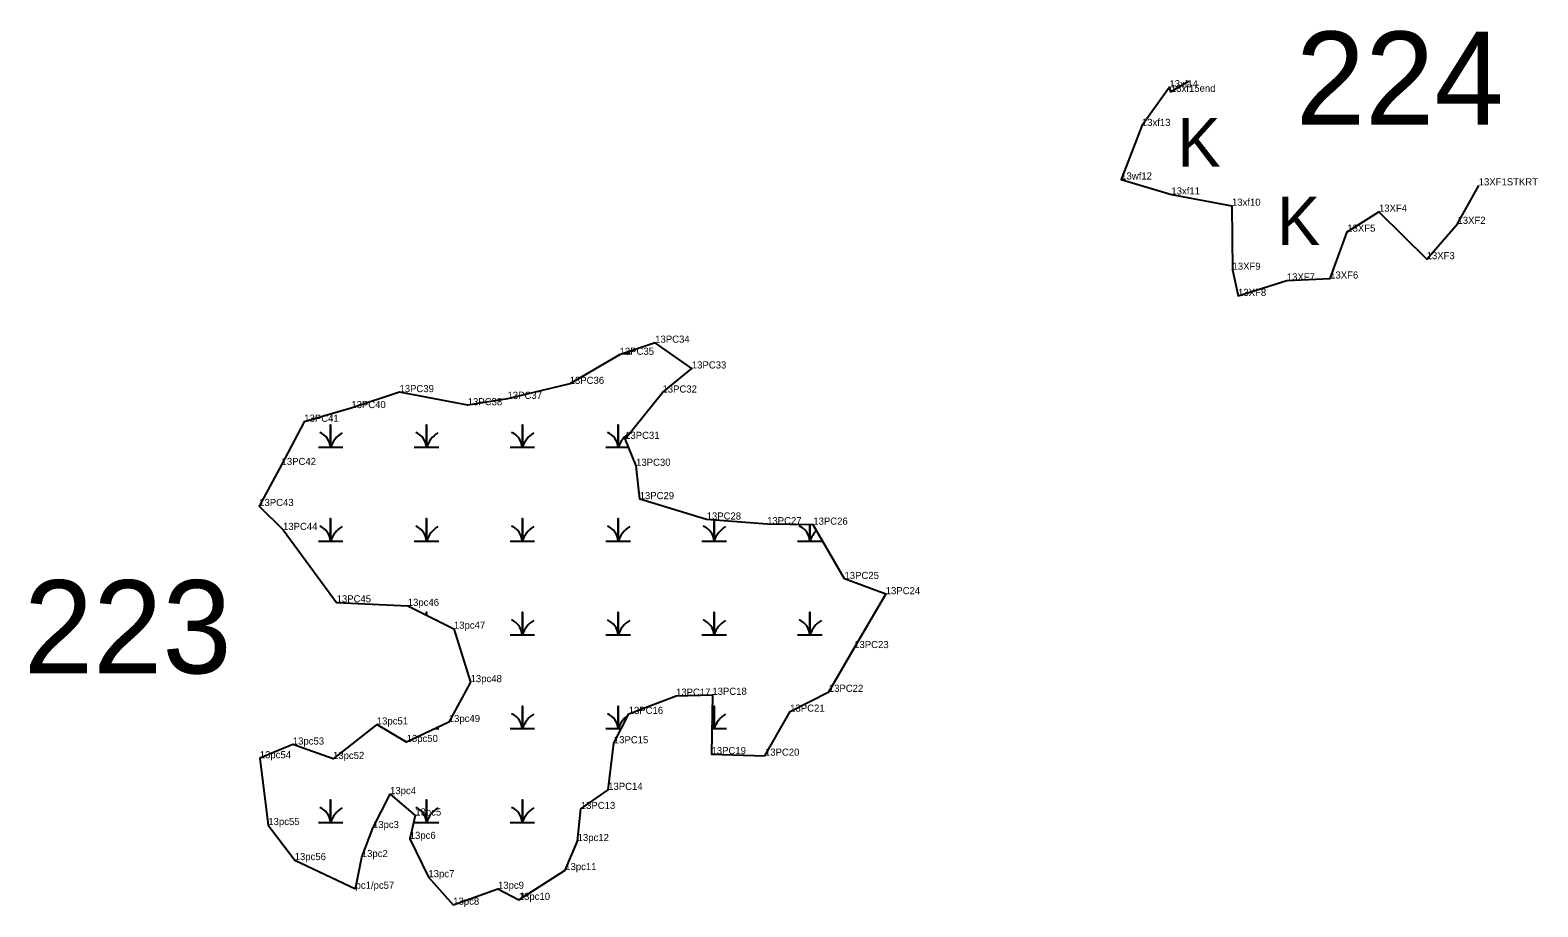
# Model space of a CAD drawing. Extents: x 2072529 to 2268796, y 436423 to 470406.
# Drawn here: x 2244834 to 2245892, y 448200 to 448816 of the extents above; entities that cross this region are included whole.
import ezdxf

# ---------------------------------------------------------------- set-up
doc = ezdxf.new("R2010")
doc.units = 0
for name, color, linetype in [('Default', 7, 'Continuous'), ('Exist Environmental Wetland Boundary', 7, 'Continuous'), ('Exist Environmental Wetland Boundary Cogo Comment', 7, 'Continuous'), ('Exist Hydro Swamp or Marsh', 7, 'Continuous'), ('Old_Level_20', 7, 'Continuous')]:
    doc.layers.add(name, color=color, linetype=linetype)

msp = doc.modelspace()

# ---------------------------------------------------------------- linework, layer by layer
at = {"layer": 'Exist Environmental Wetland Boundary'}
msp.add_lwpolyline([(2245646.8, 448779.4), (2245634.5, 448772.2), (2245633.4, 448775.4), (2245614.1, 448748.3), (2245599.6, 448710.7), (2245634.8, 448700.2), (2245677.3, 448692.3), (2245677.7, 448647.4), (2245681.6, 448629), (2245715.8, 448639.9), (2245746.2, 448641.2), (2245758.2, 448674.1), (2245780.4, 448688.1), (2245813.9, 448654.8), (2245835.5, 448679.6), (2245850.4, 448706.6)], dxfattribs=at)
msp.add_lwpolyline([(2245062.5, 448213), (2245066.9, 448235.3), (2245074.7, 448255.6), (2245086.7, 448279.4), (2245104.4, 448264.4), (2245100.5, 448248), (2245113.6, 448221.1), (2245131, 448201.8), (2245162.4, 448213), (2245177, 448205.2), (2245209.6, 448226.1), (2245218.3, 448246.5), (2245220.5, 448269), (2245239.7, 448282.4), (2245243.7, 448315.1), (2245254.1, 448335.7), (2245287.3, 448348.5), (2245312.8, 448349.1), (2245312.2, 448307.5), (2245349.7, 448306.4), (2245367.4, 448337.3), (2245394.5, 448351.2), (2245412.3, 448381.9), (2245434.4, 448419.7), (2245405.5, 448430.4), (2245383.6, 448468.5), (2245351.2, 448468.8), (2245308.8, 448472.1), (2245261.8, 448486.4), (2245259.3, 448509.8), (2245251.6, 448528.7), (2245277.8, 448561.2), (2245298.4, 448578.1), (2245272.7, 448596.2), (2245247.7, 448587.7), (2245212.7, 448567.3), (2245169.1, 448556.8), (2245141.2, 448552.3), (2245093.3, 448561.5), (2245059.5, 448550.3), (2245026.5, 448540.7), (2245010.6, 448510.4), (2244994.9, 448481.6), (2245011.6, 448464.8), (2245049.2, 448414), (2245099.1, 448411.5), (2245131.5, 448395.5), (2245143.2, 448358), (2245127.9, 448330), (2245098.3, 448316), (2245077.4, 448328.3), (2245046.7, 448304.1), (2245018.5, 448314.2), (2244995.3, 448304.6), (2245001.3, 448257.7), (2245019.8, 448233.1)], close=True, dxfattribs=at)
at = {"layer": 'Exist Hydro Swamp or Marsh'}
for points in [[(2245250.3, 448588.6), (2245255.3, 448588.6)], [(2245036.4, 448522.8), (2245045, 448522.8), (2245045, 448538.6), (2245045, 448522.8), (2245053.6, 448522.8)], [(2245103.6, 448522.8), (2245112.2, 448522.8), (2245112.2, 448538.6), (2245112.2, 448522.8), (2245120.8, 448522.8)], [(2245170.9, 448522.8), (2245179.5, 448522.8), (2245179.5, 448538.6), (2245179.5, 448522.8), (2245188.1, 448522.8)], [(2245238.1, 448522.8), (2245246.7, 448522.8), (2245246.7, 448538.6), (2245246.7, 448522.8), (2245254, 448522.8)], [(2245036.4, 448457), (2245045, 448457), (2245045, 448472.8), (2245045, 448457), (2245053.6, 448457)], [(2245103.6, 448457), (2245112.2, 448457), (2245112.2, 448472.8), (2245112.2, 448457), (2245120.8, 448457)], [(2245170.9, 448457), (2245179.5, 448457), (2245179.5, 448472.8), (2245179.5, 448457), (2245188.1, 448457)], [(2245238.1, 448457), (2245246.7, 448457), (2245246.7, 448472.8), (2245246.7, 448457), (2245255.3, 448457)], [(2245305.4, 448457), (2245314, 448457), (2245314, 448471.7)], [(2245314, 448471.7), (2245314, 448457), (2245322.6, 448457)], [(2245372.6, 448457), (2245381.2, 448457), (2245381.2, 448468.6)], [(2245381.2, 448468.6), (2245381.2, 448457), (2245389.8, 448457)], [(2245112.2, 448405), (2245112.2, 448407), (2245112.2, 448405)], [(2245170.9, 448391.2), (2245179.5, 448391.2), (2245179.5, 448407), (2245179.5, 448391.2), (2245188.1, 448391.2)], [(2245238.1, 448391.2), (2245246.7, 448391.2), (2245246.7, 448407), (2245246.7, 448391.2), (2245255.3, 448391.2)], [(2245305.4, 448391.2), (2245314, 448391.2), (2245314, 448407), (2245314, 448391.2), (2245322.6, 448391.2)], [(2245372.6, 448391.2), (2245381.2, 448391.2), (2245381.2, 448407), (2245381.2, 448391.2), (2245389.8, 448391.2)], [(2245170.9, 448325.4), (2245179.5, 448325.4), (2245179.5, 448341.2), (2245179.5, 448325.4), (2245188.1, 448325.4)], [(2245238.1, 448325.4), (2245246.7, 448325.4), (2245246.7, 448341.2), (2245246.7, 448325.4), (2245248.8, 448325.4)], [(2245312.4, 448325.4), (2245314, 448325.4), (2245314, 448341.2), (2245314, 448325.4), (2245322.6, 448325.4)], [(2245118.2, 448325.4), (2245120.8, 448325.4)], [(2245036.4, 448259.6), (2245045, 448259.6), (2245045, 448275.4), (2245045, 448259.6), (2245053.6, 448259.6)], [(2245103.6, 448259.6), (2245112.2, 448259.6), (2245112.2, 448275.4), (2245112.2, 448259.6), (2245120.8, 448259.6)], [(2245170.9, 448259.6), (2245179.5, 448259.6), (2245179.5, 448275.4), (2245179.5, 448259.6), (2245188.1, 448259.6)], [(2245179.5, 448206.8), (2245179.5, 448209.6), (2245179.5, 448206.8)]]:
    msp.add_lwpolyline(points, dxfattribs=at)
for centre, radius, start, end in [((2245032.7, 448521.9), 12.3, 4.1403, 67.535), ((2245063.2, 448516.7), 19.2, 122.1274, 161.6222), ((2245100, 448521.9), 12.3, 4.1403, 67.535), ((2245130.5, 448516.7), 19.2, 122.1274, 161.6222), ((2245167.2, 448521.9), 12.3, 4.1403, 67.535), ((2245197.7, 448516.7), 19.2, 122.1274, 161.6222), ((2245234.5, 448521.9), 12.3, 4.1403, 67.535), ((2245265, 448516.7), 19.2, 122.1274, 161.6222), ((2245032.7, 448456.1), 12.3, 4.1403, 67.535), ((2245063.2, 448450.9), 19.2, 122.1274, 161.6222), ((2245100, 448456.1), 12.3, 4.1403, 67.535), ((2245130.5, 448450.9), 19.2, 122.1274, 161.6222), ((2245167.2, 448456.1), 12.3, 4.1403, 67.535), ((2245197.7, 448450.9), 19.2, 122.1274, 161.6222), ((2245234.5, 448456.1), 12.3, 4.1403, 67.535), ((2245265, 448450.9), 19.2, 122.1274, 161.6222), ((2245301.7, 448456.1), 12.3, 4.1403, 67.535), ((2245332.2, 448450.9), 19.2, 122.1274, 161.6222), ((2245369, 448456.1), 12.3, 4.1403, 67.535), ((2245399.5, 448450.9), 19.2, 135.0206, 161.6222), ((2245130.5, 448385.1), 19.2, 122.1274, 123.1535), ((2245167.2, 448390.3), 12.3, 4.1403, 67.535), ((2245197.7, 448385.1), 19.2, 122.1274, 161.6222), ((2245234.5, 448390.3), 12.3, 4.1403, 67.535), ((2245265, 448385.1), 19.2, 122.1274, 161.6222), ((2245301.7, 448390.3), 12.3, 4.1403, 67.535), ((2245332.2, 448385.1), 19.2, 122.1274, 161.6222), ((2245369, 448390.3), 12.3, 4.1403, 67.535), ((2245399.5, 448385.1), 19.2, 122.1274, 161.6222), ((2245167.2, 448324.5), 12.3, 4.1403, 67.535), ((2245197.7, 448319.3), 19.2, 122.1274, 161.6222), ((2245234.5, 448324.5), 12.3, 4.1403, 67.535), ((2245265, 448319.3), 19.2, 126.2123, 161.6222), ((2245301.7, 448324.5), 12.3, 4.1403, 28.5221), ((2245332.2, 448319.3), 19.2, 122.1274, 161.6222), ((2245032.7, 448258.7), 12.3, 4.1403, 67.535), ((2245063.2, 448253.5), 19.2, 122.1274, 161.6222), ((2245100, 448258.7), 12.3, 4.1403, 67.535), ((2245130.5, 448253.5), 19.2, 122.1274, 161.6222), ((2245167.2, 448258.7), 12.3, 4.1403, 67.535), ((2245197.7, 448253.5), 19.2, 122.1274, 161.6222)]:
    msp.add_arc(centre, radius, start, end, dxfattribs=at)
at = {"layer": 'Old_Level_20'}
for p, q in [((2245633.4, 448775.4), (2245633.4, 448775.4)), ((2245634.5, 448772.2), (2245634.5, 448772.2)), ((2245614.1, 448748.3), (2245614.1, 448748.3)), ((2245599.6, 448710.7), (2245599.6, 448710.7)), ((2245634.8, 448700.2), (2245634.8, 448700.2)), ((2245850.4, 448706.6), (2245850.4, 448706.6)), ((2245677.3, 448692.3), (2245677.3, 448692.3)), ((2245780.4, 448688.1), (2245780.4, 448688.1)), ((2245835.5, 448679.6), (2245835.5, 448679.6)), ((2245758.2, 448674.1), (2245758.2, 448674.1)), ((2245677.7, 448647.4), (2245677.7, 448647.4)), ((2245813.9, 448654.8), (2245813.9, 448654.8)), ((2245715.8, 448639.9), (2245715.8, 448639.9)), ((2245746.2, 448641.2), (2245746.2, 448641.2)), ((2245681.6, 448629), (2245681.6, 448629)), ((2245272.7, 448596.2), (2245272.7, 448596.2)), ((2245247.7, 448587.7), (2245247.7, 448587.7)), ((2245298.4, 448578.1), (2245298.4, 448578.1)), ((2245093.3, 448561.5), (2245093.3, 448561.5)), ((2245212.7, 448567.3), (2245212.7, 448567.3)), ((2245277.8, 448561.2), (2245277.8, 448561.2)), ((2245059.5, 448550.3), (2245059.5, 448550.3)), ((2245141.2, 448552.3), (2245141.2, 448552.3)), ((2245169.1, 448556.8), (2245169.1, 448556.8)), ((2245026.5, 448540.7), (2245026.5, 448540.7)), ((2245251.6, 448528.7), (2245251.6, 448528.7)), ((2245010.6, 448510.4), (2245010.6, 448510.4)), ((2245259.3, 448509.8), (2245259.3, 448509.8)), ((2244994.9, 448481.6), (2244994.9, 448481.6)), ((2245261.8, 448486.4), (2245261.8, 448486.4)), ((2245308.8, 448472.1), (2245308.8, 448472.1)), ((2245351.2, 448468.8), (2245351.2, 448468.8)), ((2245383.6, 448468.5), (2245383.6, 448468.5)), ((2245011.6, 448464.8), (2245011.6, 448464.8)), ((2245405.5, 448430.4), (2245405.5, 448430.4)), ((2245049.2, 448414), (2245049.2, 448414)), ((2245434.4, 448419.7), (2245434.4, 448419.7)), ((2245099.1, 448411.5), (2245099.1, 448411.5)), ((2245131.5, 448395.5), (2245131.5, 448395.5)), ((2245412.3, 448381.9), (2245412.3, 448381.9)), ((2245143.2, 448358), (2245143.2, 448358)), ((2245394.5, 448351.2), (2245394.5, 448351.2)), ((2245287.3, 448348.5), (2245287.3, 448348.5)), ((2245312.8, 448349.1), (2245312.8, 448349.1)), ((2245077.4, 448328.3), (2245077.4, 448328.3)), ((2245127.9, 448330), (2245127.9, 448330)), ((2245254.1, 448335.7), (2245254.1, 448335.7)), ((2245367.4, 448337.3), (2245367.4, 448337.3)), ((2245018.5, 448314.2), (2245018.5, 448314.2)), ((2245098.3, 448316), (2245098.3, 448316)), ((2245243.7, 448315.1), (2245243.7, 448315.1)), ((2245312.2, 448307.5), (2245312.2, 448307.5)), ((2244995.3, 448304.6), (2244995.3, 448304.6)), ((2245046.7, 448304.1), (2245046.7, 448304.1)), ((2245349.7, 448306.4), (2245349.7, 448306.4)), ((2245086.7, 448279.4), (2245086.7, 448279.4)), ((2245239.7, 448282.4), (2245239.7, 448282.4)), ((2245220.5, 448269), (2245220.5, 448269)), ((2245001.3, 448257.7), (2245001.3, 448257.7)), ((2245074.7, 448255.6), (2245074.7, 448255.6)), ((2245104.4, 448264.4), (2245104.4, 448264.4)), ((2245100.5, 448248), (2245100.5, 448248)), ((2245218.3, 448246.5), (2245218.3, 448246.5)), ((2245019.8, 448233.1), (2245019.8, 448233.1)), ((2245066.9, 448235.3), (2245066.9, 448235.3)), ((2245209.6, 448226.1), (2245209.6, 448226.1)), ((2245062.5, 448213), (2245062.5, 448213)), ((2245113.6, 448221.1), (2245113.6, 448221.1)), ((2245162.4, 448213), (2245162.4, 448213)), ((2245131, 448201.8), (2245131, 448201.8)), ((2245177, 448205.2), (2245177, 448205.2))]:
    msp.add_line(p, q, dxfattribs=at)

# ---------------------------------------------------------------- texts
at = {"layer": 'Default'}
for s, p in [('224', (2245722.1, 448749.2)), ('223', (2244829.8, 448364.2))]:
    msp.add_text(s, height=65.34, dxfattribs=at).set_placement(p)
at = {"layer": 'Exist Environmental Wetland Boundary Cogo Comment'}
for s, p in [('13xf14', (2245633.4, 448775.4)), ('13xf15end', (2245634.5, 448772.2)), ('13xf13', (2245614.1, 448748.3)), ('13wf12', (2245599.6, 448710.7)), ('13XF1STKRT', (2245850.4, 448706.6)), ('13xf11', (2245634.8, 448700.2)), ('13xf10', (2245677.3, 448692.3)), ('13XF4', (2245780.4, 448688.1)), ('13XF5', (2245758.2, 448674.1)), ('13XF2', (2245835.5, 448679.6)), ('13XF3', (2245813.9, 448654.8)), ('13XF9', (2245677.7, 448647.4)), ('13XF6', (2245746.2, 448641.2)), ('13XF7', (2245715.8, 448639.9)), ('13XF8', (2245681.6, 448629)), ('13PC35', (2245247.7, 448587.7)), ('13PC34', (2245272.7, 448596.2)), ('13PC33', (2245298.4, 448578.1)), ('13PC36', (2245212.7, 448567.3)), ('13PC39', (2245093.3, 448561.5)), ('13PC37', (2245169.1, 448556.8)), ('13PC32', (2245277.8, 448561.2)), ('13PC40', (2245059.5, 448550.3)), ('13PC38', (2245141.2, 448552.3)), ('13PC41', (2245026.5, 448540.7)), ('13PC31', (2245251.6, 448528.7)), ('13PC42', (2245010.6, 448510.4)), ('13PC30', (2245259.3, 448509.8)), ('13PC43', (2244994.9, 448481.6)), ('13PC29', (2245261.8, 448486.4)), ('13PC28', (2245308.8, 448472.1)), ('13PC44', (2245011.6, 448464.8)), ('13PC27', (2245351.2, 448468.8)), ('13PC26', (2245383.6, 448468.5)), ('13PC25', (2245405.5, 448430.4)), ('13PC24', (2245434.4, 448419.7)), ('13PC45', (2245049.2, 448414)), ('13pc46', (2245099.1, 448411.5)), ('13pc47', (2245131.5, 448395.5)), ('13PC23', (2245412.3, 448381.9)), ('13pc48', (2245143.2, 448358)), ('13PC17', (2245287.3, 448348.5)), ('13PC18', (2245312.8, 448349.1)), ('13PC22', (2245394.5, 448351.2)), ('13PC16', (2245254.1, 448335.7)), ('13PC21', (2245367.4, 448337.3)), ('13pc51', (2245077.4, 448328.3)), ('13pc49', (2245127.9, 448330)), ('13pc53', (2245018.5, 448314.2)), ('13pc50', (2245098.3, 448316)), ('13PC15', (2245243.7, 448315.1)), ('13pc54', (2244995.3, 448304.6)), ('13pc52', (2245046.7, 448304.1)), ('13PC19', (2245312.2, 448307.5)), ('13PC20', (2245349.7, 448306.4)), ('13PC14', (2245239.7, 448282.4)), ('13pc4', (2245086.7, 448279.4)), ('13pc5', (2245104.4, 448264.4)), ('13PC13', (2245220.5, 448269)), ('13pc55', (2245001.3, 448257.7)), ('13pc3', (2245074.7, 448255.6)), ('13pc6', (2245100.5, 448248)), ('13pc12', (2245218.3, 448246.5)), ('13pc56', (2245019.8, 448233.1)), ('13pc2', (2245066.9, 448235.3)), ('13pc7', (2245113.6, 448221.1)), ('13pc11', (2245209.6, 448226.1)), ('pc1/pc57', (2245062.5, 448213)), ('13pc9', (2245162.4, 448213)), ('13pc8', (2245131, 448201.8)), ('13pc10', (2245177, 448205.2))]:
    msp.add_text(s, height=5, dxfattribs=at).set_placement(p)
at = {"layer": 'Exist Hydro Swamp or Marsh'}
for p in [(2245639, 448719.8), (2245708.9, 448664.7)]:
    msp.add_text('K', height=34, dxfattribs=at).set_placement(p)

doc.saveas('drawing.dxf')
